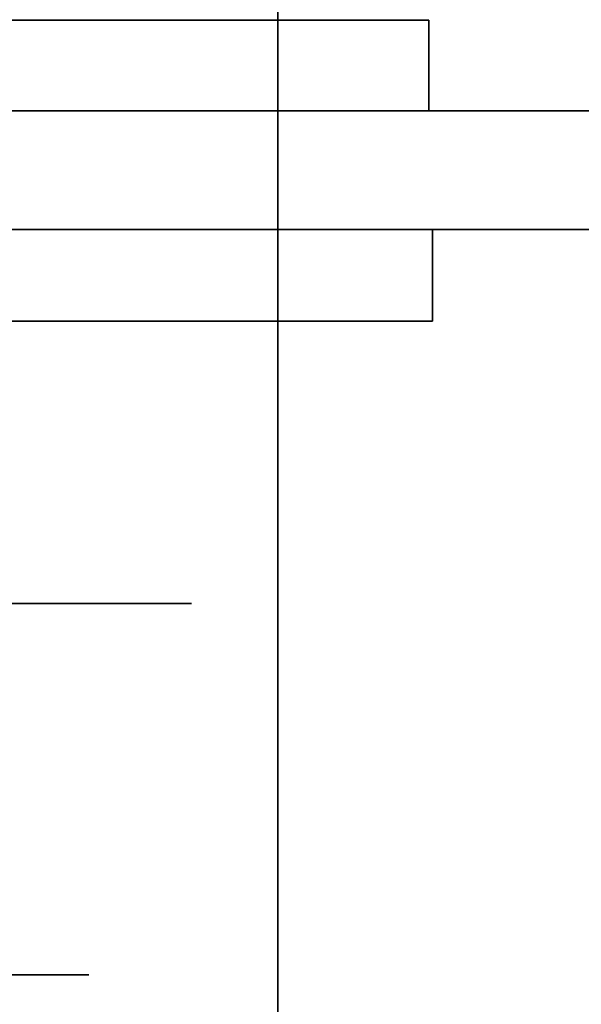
# Model space of a CAD drawing. Extents: x -1299 to -1246.9, y 2743.7 to 2747.9.
# Tile 361 of 1056: x -1288.9577 to -1288.9283, y 2747.7898 to 2747.8413. Entities that reach past the tile are written whole.
import ezdxf

# ---------------------------------------------------------------- set-up
doc = ezdxf.new("R2010")
doc.units = 0
doc.header["$LTSCALE"] = 150
doc.header["$MEASUREMENT"] = 0
doc.layers.add('3DFACE_BOLT', color=7, linetype='CONTINUOUS')
doc.layers.add('3DFACE_SHAPE', color=7, linetype='CONTINUOUS')

msp = doc.modelspace()

# ---------------------------------------------------------------- linework, layer by layer
at = {"layer": '3DFACE_BOLT', "color": 1}
for points, invisible_edges in [([(-1288.968806, 2747.851309, 0.056417), (-1288.955431, 2747.851309, 0.056417), (-1288.968806, 2747.841309, 0.056417)], 14), ([(-1288.968806, 2747.841309, 0.056417), (-1288.955431, 2747.851309, 0.056417), (-1288.955431, 2747.841309, 0.056417)], 3), ([(-1288.955431, 2747.851309, 0.079583), (-1288.968806, 2747.851309, 0.079583), (-1288.955431, 2747.841309, 0.079583)], 14), ([(-1288.955431, 2747.841309, 0.079583), (-1288.968806, 2747.851309, 0.079583), (-1288.968806, 2747.841309, 0.079583)], 3), ([(-1288.968806, 2747.851309, 0.126417), (-1288.955431, 2747.851309, 0.126417), (-1288.968806, 2747.841309, 0.126417)], 14), ([(-1288.968806, 2747.841309, 0.126417), (-1288.955431, 2747.851309, 0.126417), (-1288.955431, 2747.841309, 0.126417)], 3), ([(-1288.955431, 2747.851309, 0.149583), (-1288.968806, 2747.851309, 0.149583), (-1288.955431, 2747.841309, 0.149583)], 14), ([(-1288.955431, 2747.841309, 0.149583), (-1288.968806, 2747.851309, 0.149583), (-1288.968806, 2747.841309, 0.149583)], 3), ([(-1288.955431, 2747.851309, 0.056417), (-1288.948744, 2747.851309, 0.068), (-1288.955431, 2747.841309, 0.056417)], 14), ([(-1288.955431, 2747.841309, 0.056417), (-1288.948744, 2747.851309, 0.068), (-1288.948744, 2747.841309, 0.068)], 3), ([(-1288.948744, 2747.851309, 0.068), (-1288.955431, 2747.851309, 0.079583), (-1288.948744, 2747.841309, 0.068)], 14), ([(-1288.948744, 2747.841309, 0.068), (-1288.955431, 2747.851309, 0.079583), (-1288.955431, 2747.841309, 0.079583)], 3), ([(-1288.955431, 2747.851309, 0.126417), (-1288.948744, 2747.851309, 0.138), (-1288.955431, 2747.841309, 0.126417)], 14), ([(-1288.955431, 2747.841309, 0.126417), (-1288.948744, 2747.851309, 0.138), (-1288.948744, 2747.841309, 0.138)], 3), ([(-1288.948744, 2747.851309, 0.138), (-1288.955431, 2747.851309, 0.149583), (-1288.948744, 2747.841309, 0.138)], 14), ([(-1288.948744, 2747.841309, 0.138), (-1288.955431, 2747.851309, 0.149583), (-1288.955431, 2747.841309, 0.149583)], 3), ([(-1288.968806, 2747.841309, 0.056417), (-1288.955431, 2747.841309, 0.056417), (-1288.968806, 2747.841309, 0.079583)], 14), ([(-1288.968806, 2747.841309, 0.079583), (-1288.955431, 2747.841309, 0.056417), (-1288.955431, 2747.841309, 0.079583)], 3), ([(-1288.968806, 2747.841309, 0.126417), (-1288.955431, 2747.841309, 0.126417), (-1288.968806, 2747.841309, 0.149583)], 14), ([(-1288.968806, 2747.841309, 0.149583), (-1288.955431, 2747.841309, 0.126417), (-1288.955431, 2747.841309, 0.149583)], 3), ([(-1288.959647, 2747.841309, 0.060392), (-1288.957416, 2747.841309, 0.061528), (-1288.959647, 2747.791309, 0.060392)], 14), ([(-1288.959647, 2747.791309, 0.060392), (-1288.957416, 2747.841309, 0.061528), (-1288.957416, 2747.791309, 0.061528)], 3), ([(-1288.957416, 2747.841309, 0.074472), (-1288.959647, 2747.841309, 0.075608), (-1288.957416, 2747.791309, 0.074472)], 14), ([(-1288.957416, 2747.791309, 0.074472), (-1288.959647, 2747.841309, 0.075608), (-1288.959647, 2747.791309, 0.075608)], 3), ([(-1288.959647, 2747.841309, 0.075608), (-1288.957416, 2747.841309, 0.074472), (-1288.959647, 2747.841309, 0.060392)], 14), ([(-1288.959647, 2747.841309, 0.060392), (-1288.957416, 2747.841309, 0.074472), (-1288.957416, 2747.841309, 0.061528)], 3), ([(-1288.959647, 2747.841309, 0.130392), (-1288.957416, 2747.841309, 0.131528), (-1288.959647, 2747.791309, 0.130392)], 14), ([(-1288.959647, 2747.791309, 0.130392), (-1288.957416, 2747.841309, 0.131528), (-1288.957416, 2747.791309, 0.131528)], 3), ([(-1288.957416, 2747.841309, 0.144472), (-1288.959647, 2747.841309, 0.145608), (-1288.957416, 2747.791309, 0.144472)], 14), ([(-1288.957416, 2747.791309, 0.144472), (-1288.959647, 2747.841309, 0.145608), (-1288.959647, 2747.791309, 0.145608)], 3), ([(-1288.959647, 2747.841309, 0.145608), (-1288.957416, 2747.841309, 0.144472), (-1288.959647, 2747.841309, 0.130392)], 14), ([(-1288.959647, 2747.841309, 0.130392), (-1288.957416, 2747.841309, 0.144472), (-1288.957416, 2747.841309, 0.131528)], 3), ([(-1288.957416, 2747.841309, 0.061528), (-1288.955647, 2747.841309, 0.063298), (-1288.957416, 2747.791309, 0.061528)], 14), ([(-1288.957416, 2747.791309, 0.061528), (-1288.955647, 2747.841309, 0.063298), (-1288.955647, 2747.791309, 0.063298)], 3), ([(-1288.955647, 2747.841309, 0.072702), (-1288.957416, 2747.841309, 0.074472), (-1288.955647, 2747.791309, 0.072702)], 14), ([(-1288.955647, 2747.791309, 0.072702), (-1288.957416, 2747.841309, 0.074472), (-1288.957416, 2747.791309, 0.074472)], 3), ([(-1288.957416, 2747.841309, 0.074472), (-1288.955647, 2747.841309, 0.072702), (-1288.957416, 2747.841309, 0.061528)], 14), ([(-1288.957416, 2747.841309, 0.061528), (-1288.955647, 2747.841309, 0.072702), (-1288.955647, 2747.841309, 0.063298)], 3), ([(-1288.957416, 2747.841309, 0.131528), (-1288.955647, 2747.841309, 0.133298), (-1288.957416, 2747.791309, 0.131528)], 14), ([(-1288.957416, 2747.791309, 0.131528), (-1288.955647, 2747.841309, 0.133298), (-1288.955647, 2747.791309, 0.133298)], 3), ([(-1288.955647, 2747.841309, 0.142702), (-1288.957416, 2747.841309, 0.144472), (-1288.955647, 2747.791309, 0.142702)], 14), ([(-1288.955647, 2747.791309, 0.142702), (-1288.957416, 2747.841309, 0.144472), (-1288.957416, 2747.791309, 0.144472)], 3), ([(-1288.957416, 2747.841309, 0.144472), (-1288.955647, 2747.841309, 0.142702), (-1288.957416, 2747.841309, 0.131528)], 14), ([(-1288.957416, 2747.841309, 0.131528), (-1288.955647, 2747.841309, 0.142702), (-1288.955647, 2747.841309, 0.133298)], 3), ([(-1288.955647, 2747.841309, 0.063298), (-1288.95451, 2747.841309, 0.065528), (-1288.955647, 2747.791309, 0.063298)], 14), ([(-1288.955647, 2747.791309, 0.063298), (-1288.95451, 2747.841309, 0.065528), (-1288.95451, 2747.791309, 0.065528)], 3), ([(-1288.95451, 2747.841309, 0.070472), (-1288.955647, 2747.841309, 0.072702), (-1288.95451, 2747.791309, 0.070472)], 14), ([(-1288.95451, 2747.791309, 0.070472), (-1288.955647, 2747.841309, 0.072702), (-1288.955647, 2747.791309, 0.072702)], 3), ([(-1288.955647, 2747.841309, 0.072702), (-1288.95451, 2747.841309, 0.070472), (-1288.955647, 2747.841309, 0.063298)], 14), ([(-1288.955647, 2747.841309, 0.063298), (-1288.95451, 2747.841309, 0.070472), (-1288.95451, 2747.841309, 0.065528)], 3), ([(-1288.955647, 2747.841309, 0.133298), (-1288.95451, 2747.841309, 0.135528), (-1288.955647, 2747.791309, 0.133298)], 14), ([(-1288.955647, 2747.791309, 0.133298), (-1288.95451, 2747.841309, 0.135528), (-1288.95451, 2747.791309, 0.135528)], 3), ([(-1288.95451, 2747.841309, 0.140472), (-1288.955647, 2747.841309, 0.142702), (-1288.95451, 2747.791309, 0.140472)], 14), ([(-1288.95451, 2747.791309, 0.140472), (-1288.955647, 2747.841309, 0.142702), (-1288.955647, 2747.791309, 0.142702)], 3), ([(-1288.955647, 2747.841309, 0.142702), (-1288.95451, 2747.841309, 0.140472), (-1288.955647, 2747.841309, 0.133298)], 14), ([(-1288.955647, 2747.841309, 0.133298), (-1288.95451, 2747.841309, 0.140472), (-1288.95451, 2747.841309, 0.135528)], 3), ([(-1288.955431, 2747.841309, 0.056417), (-1288.948744, 2747.841309, 0.068), (-1288.955431, 2747.841309, 0.079583)], 12), ([(-1288.955431, 2747.841309, 0.126417), (-1288.948744, 2747.841309, 0.138), (-1288.955431, 2747.841309, 0.149583)], 12), ([(-1288.95451, 2747.841309, 0.065528), (-1288.954119, 2747.841309, 0.068), (-1288.95451, 2747.791309, 0.065528)], 14), ([(-1288.95451, 2747.791309, 0.065528), (-1288.954119, 2747.841309, 0.068), (-1288.954119, 2747.791309, 0.068)], 3), ([(-1288.954119, 2747.841309, 0.068), (-1288.95451, 2747.841309, 0.070472), (-1288.954119, 2747.791309, 0.068)], 14), ([(-1288.954119, 2747.791309, 0.068), (-1288.95451, 2747.841309, 0.070472), (-1288.95451, 2747.791309, 0.070472)], 3), ([(-1288.95451, 2747.841309, 0.070472), (-1288.954119, 2747.841309, 0.068), (-1288.95451, 2747.841309, 0.065528)], 12), ([(-1288.95451, 2747.841309, 0.135528), (-1288.954119, 2747.841309, 0.138), (-1288.95451, 2747.791309, 0.135528)], 14), ([(-1288.95451, 2747.791309, 0.135528), (-1288.954119, 2747.841309, 0.138), (-1288.954119, 2747.791309, 0.138)], 3), ([(-1288.954119, 2747.841309, 0.138), (-1288.95451, 2747.841309, 0.140472), (-1288.954119, 2747.791309, 0.138)], 14), ([(-1288.954119, 2747.791309, 0.138), (-1288.95451, 2747.841309, 0.140472), (-1288.95451, 2747.791309, 0.140472)], 3), ([(-1288.95451, 2747.841309, 0.140472), (-1288.954119, 2747.841309, 0.138), (-1288.95451, 2747.841309, 0.135528)], 12), ([(-1288.968806, 2747.825549, 0.056417), (-1288.955431, 2747.825549, 0.056417), (-1288.968806, 2747.810749, 0.056417)], 14), ([(-1288.968806, 2747.810749, 0.056417), (-1288.955431, 2747.825549, 0.056417), (-1288.955431, 2747.810749, 0.056417)], 3), ([(-1288.955431, 2747.825549, 0.079583), (-1288.968806, 2747.825549, 0.079583), (-1288.955431, 2747.810749, 0.079583)], 14), ([(-1288.955431, 2747.810749, 0.079583), (-1288.968806, 2747.825549, 0.079583), (-1288.968806, 2747.810749, 0.079583)], 3), ([(-1288.968806, 2747.825549, 0.079583), (-1288.955431, 2747.825549, 0.079583), (-1288.968806, 2747.825549, 0.056417)], 14), ([(-1288.968806, 2747.825549, 0.056417), (-1288.955431, 2747.825549, 0.079583), (-1288.955431, 2747.825549, 0.056417)], 3), ([(-1288.968806, 2747.825549, 0.126417), (-1288.955431, 2747.825549, 0.126417), (-1288.968806, 2747.810749, 0.126417)], 14), ([(-1288.968806, 2747.810749, 0.126417), (-1288.955431, 2747.825549, 0.126417), (-1288.955431, 2747.810749, 0.126417)], 3), ([(-1288.955431, 2747.825549, 0.149583), (-1288.968806, 2747.825549, 0.149583), (-1288.955431, 2747.810749, 0.149583)], 14), ([(-1288.955431, 2747.810749, 0.149583), (-1288.968806, 2747.825549, 0.149583), (-1288.968806, 2747.810749, 0.149583)], 3), ([(-1288.968806, 2747.825549, 0.149583), (-1288.955431, 2747.825549, 0.149583), (-1288.968806, 2747.825549, 0.126417)], 14), ([(-1288.968806, 2747.825549, 0.126417), (-1288.955431, 2747.825549, 0.149583), (-1288.955431, 2747.825549, 0.126417)], 3), ([(-1288.955431, 2747.825549, 0.056417), (-1288.948744, 2747.825549, 0.068), (-1288.955431, 2747.810749, 0.056417)], 14), ([(-1288.955431, 2747.810749, 0.056417), (-1288.948744, 2747.825549, 0.068), (-1288.948744, 2747.810749, 0.068)], 3), ([(-1288.948744, 2747.825549, 0.068), (-1288.955431, 2747.825549, 0.079583), (-1288.948744, 2747.810749, 0.068)], 14), ([(-1288.948744, 2747.810749, 0.068), (-1288.955431, 2747.825549, 0.079583), (-1288.955431, 2747.810749, 0.079583)], 3), ([(-1288.955431, 2747.825549, 0.079583), (-1288.948744, 2747.825549, 0.068), (-1288.955431, 2747.825549, 0.056417)], 12), ([(-1288.955431, 2747.825549, 0.126417), (-1288.948744, 2747.825549, 0.138), (-1288.955431, 2747.810749, 0.126417)], 14), ([(-1288.955431, 2747.810749, 0.126417), (-1288.948744, 2747.825549, 0.138), (-1288.948744, 2747.810749, 0.138)], 3), ([(-1288.948744, 2747.825549, 0.138), (-1288.955431, 2747.825549, 0.149583), (-1288.948744, 2747.810749, 0.138)], 14), ([(-1288.948744, 2747.810749, 0.138), (-1288.955431, 2747.825549, 0.149583), (-1288.955431, 2747.810749, 0.149583)], 3), ([(-1288.955431, 2747.825549, 0.149583), (-1288.948744, 2747.825549, 0.138), (-1288.955431, 2747.825549, 0.126417)], 12), ([(-1288.968806, 2747.810749, 0.056417), (-1288.955431, 2747.810749, 0.056417), (-1288.968806, 2747.810749, 0.079583)], 14), ([(-1288.968806, 2747.810749, 0.079583), (-1288.955431, 2747.810749, 0.056417), (-1288.955431, 2747.810749, 0.079583)], 3), ([(-1288.968806, 2747.810749, 0.126417), (-1288.955431, 2747.810749, 0.126417), (-1288.968806, 2747.810749, 0.149583)], 14), ([(-1288.968806, 2747.810749, 0.149583), (-1288.955431, 2747.810749, 0.126417), (-1288.955431, 2747.810749, 0.149583)], 3), ([(-1288.955431, 2747.810749, 0.056417), (-1288.948744, 2747.810749, 0.068), (-1288.955431, 2747.810749, 0.079583)], 12), ([(-1288.955431, 2747.810749, 0.126417), (-1288.948744, 2747.810749, 0.138), (-1288.955431, 2747.810749, 0.149583)], 12), ([(-1288.959647, 2747.791309, 0.060392), (-1288.957416, 2747.791309, 0.061528), (-1288.959647, 2747.791309, 0.075608)], 14), ([(-1288.959647, 2747.791309, 0.075608), (-1288.957416, 2747.791309, 0.061528), (-1288.957416, 2747.791309, 0.074472)], 3), ([(-1288.959647, 2747.791309, 0.130392), (-1288.957416, 2747.791309, 0.131528), (-1288.959647, 2747.791309, 0.145608)], 14), ([(-1288.959647, 2747.791309, 0.145608), (-1288.957416, 2747.791309, 0.131528), (-1288.957416, 2747.791309, 0.144472)], 3), ([(-1288.957416, 2747.791309, 0.061528), (-1288.955647, 2747.791309, 0.063298), (-1288.957416, 2747.791309, 0.074472)], 14), ([(-1288.957416, 2747.791309, 0.074472), (-1288.955647, 2747.791309, 0.063298), (-1288.955647, 2747.791309, 0.072702)], 3), ([(-1288.957416, 2747.791309, 0.131528), (-1288.955647, 2747.791309, 0.133298), (-1288.957416, 2747.791309, 0.144472)], 14), ([(-1288.957416, 2747.791309, 0.144472), (-1288.955647, 2747.791309, 0.133298), (-1288.955647, 2747.791309, 0.142702)], 3), ([(-1288.955647, 2747.791309, 0.063298), (-1288.95451, 2747.791309, 0.065528), (-1288.955647, 2747.791309, 0.072702)], 14), ([(-1288.955647, 2747.791309, 0.072702), (-1288.95451, 2747.791309, 0.065528), (-1288.95451, 2747.791309, 0.070472)], 3), ([(-1288.955647, 2747.791309, 0.133298), (-1288.95451, 2747.791309, 0.135528), (-1288.955647, 2747.791309, 0.142702)], 14), ([(-1288.955647, 2747.791309, 0.142702), (-1288.95451, 2747.791309, 0.135528), (-1288.95451, 2747.791309, 0.140472)], 3), ([(-1288.95451, 2747.791309, 0.065528), (-1288.954119, 2747.791309, 0.068), (-1288.95451, 2747.791309, 0.070472)], 12), ([(-1288.95451, 2747.791309, 0.135528), (-1288.954119, 2747.791309, 0.138), (-1288.95451, 2747.791309, 0.140472)], 12)]:
    msp.add_3dface(points, dxfattribs=dict(at, invisible_edges=invisible_edges))
at = {"layer": '3DFACE_SHAPE', "color": 13}
for points, invisible_edges in [([(-1289.046219, 2747.884449, 0.206), (-1289.046219, 2746.946449, 0.206), (-1288.944219, 2747.884449, 0.206)], 2), ([(-1289.046219, 2746.946449, 0.206), (-1288.944219, 2746.946449, 0.206), (-1288.944219, 2747.884449, 0.206)], 12), ([(-1288.944219, 2747.884449), (-1288.944219, 2746.946449), (-1289.046219, 2747.884449)], 2), ([(-1288.944219, 2746.946449), (-1289.046219, 2746.946449), (-1289.046219, 2747.884449)], 12), ([(-1288.992119, 2747.884449, 0.008), (-1288.992119, 2746.946449, 0.008), (-1288.944219, 2747.884449, 0.008)], 2), ([(-1288.992119, 2746.946449, 0.008), (-1288.944219, 2746.946449, 0.008), (-1288.944219, 2747.884449, 0.008)], 12), ([(-1288.944219, 2747.884449, 0.198), (-1288.944219, 2746.946449, 0.198), (-1288.992119, 2747.858449, 0.198)], 14), ([(-1288.944219, 2747.884449, 0.198), (-1288.944219, 2747.836549, 0.198), (-1288.944219, 2747.884449, 0.206)], 2), ([(-1288.944219, 2747.836549, 0.198), (-1288.944219, 2747.830349, 0.198), (-1288.944219, 2747.884449, 0.206)], 14), ([(-1288.944219, 2747.884449, 0.206), (-1288.944219, 2747.830349, 0.198), (-1288.944219, 2747.782449, 0.206)], 3), ([(-1288.944219, 2747.884449, 0.198), (-1285.046219, 2747.884449, 0.198), (-1288.944219, 2747.836549, 0.198)], 2), ([(-1285.046219, 2747.884449, 0.198), (-1285.046219, 2747.836549, 0.198), (-1288.944219, 2747.836549, 0.198)], 12), ([(-1288.944219, 2747.782449, 0.206), (-1285.046219, 2747.782449, 0.206), (-1288.944219, 2747.884449, 0.206)], 2), ([(-1285.046219, 2747.782449, 0.206), (-1285.046219, 2747.884449, 0.206), (-1288.944219, 2747.884449, 0.206)], 12), ([(-1288.944219, 2747.782449), (-1288.944219, 2747.836549, 0.008), (-1288.944219, 2747.884449)], 3), ([(-1288.944219, 2747.836549, 0.008), (-1288.944219, 2747.884449, 0.008), (-1288.944219, 2747.884449)], 12), ([(-1288.944219, 2747.884449), (-1285.046219, 2747.884449), (-1288.944219, 2747.782449)], 2), ([(-1285.046219, 2747.884449), (-1285.046219, 2747.782449), (-1288.944219, 2747.782449)], 12), ([(-1288.944219, 2747.836549, 0.008), (-1285.046219, 2747.836549, 0.008), (-1288.944219, 2747.884449, 0.008)], 2), ([(-1285.046219, 2747.836549, 0.008), (-1285.046219, 2747.884449, 0.008), (-1288.944219, 2747.884449, 0.008)], 12), ([(-1288.944219, 2747.884449, 0.206), (-1288.944219, 2746.946449, 0.206), (-1288.944219, 2747.884449, 0.198)], 2), ([(-1288.944219, 2746.946449, 0.206), (-1288.944219, 2746.946449, 0.198), (-1288.944219, 2747.884449, 0.198)], 12), ([(-1288.944219, 2747.884449, 0.008), (-1288.944219, 2746.946449, 0.008), (-1288.944219, 2747.884449)], 2), ([(-1288.944219, 2746.946449, 0.008), (-1288.944219, 2746.946449), (-1288.944219, 2747.884449)], 12), ([(-1288.944219, 2746.946449, 0.198), (-1288.992119, 2747.808449, 0.198), (-1288.992119, 2747.858449, 0.198)], 13), ([(-1288.936319, 2747.836549, 0.173), (-1288.982359, 2747.841309, 0.173), (-1288.987119, 2747.836549, 0.173)], 3), ([(-1288.982359, 2747.841309, 0.033), (-1288.936319, 2747.836549, 0.033), (-1288.987119, 2747.836549, 0.033)], 13), ([(-1288.982359, 2747.841309, 0.033), (-1288.962119, 2747.841309, 0.0595), (-1288.956108, 2747.841309, 0.06199)], 13), ([(-1288.982359, 2747.841309, 0.033), (-1288.956108, 2747.841309, 0.06199), (-1288.936319, 2747.841309, 0.033)], 3), ([(-1288.962119, 2747.841309, 0.173), (-1288.982359, 2747.841309, 0.173), (-1288.936319, 2747.836549, 0.173)], 14), ([(-1288.982359, 2747.841309, 0.033), (-1288.936319, 2747.841309, 0.033), (-1288.936319, 2747.836549, 0.033)], 12), ([(-1288.936319, 2747.841309, 0.173), (-1288.956108, 2747.841309, 0.14401), (-1288.962119, 2747.841309, 0.173)], 3), ([(-1288.956108, 2747.841309, 0.14401), (-1288.962119, 2747.841309, 0.1465), (-1288.962119, 2747.841309, 0.173)], 14), ([(-1288.956108, 2747.841309, 0.07401), (-1288.962119, 2747.841309, 0.0765), (-1288.956108, 2747.841309, 0.13199)], 14), ([(-1288.962119, 2747.841309, 0.0765), (-1288.962119, 2747.841309, 0.1295), (-1288.956108, 2747.841309, 0.13199)], 13), ([(-1288.962119, 2747.841309, 0.1295), (-1288.962119, 2747.836549, 0.1295), (-1288.956108, 2747.841309, 0.13199)], 3), ([(-1288.962119, 2747.836549, 0.1295), (-1288.956108, 2747.836549, 0.13199), (-1288.956108, 2747.841309, 0.13199)], 14), ([(-1288.956108, 2747.841309, 0.14401), (-1288.956108, 2747.836549, 0.14401), (-1288.962119, 2747.841309, 0.1465)], 3), ([(-1288.956108, 2747.836549, 0.14401), (-1288.962119, 2747.836549, 0.1465), (-1288.962119, 2747.841309, 0.1465)], 14), ([(-1288.962119, 2747.841309, 0.0595), (-1288.962119, 2747.836549, 0.0595), (-1288.956108, 2747.841309, 0.06199)], 3), ([(-1288.962119, 2747.836549, 0.0595), (-1288.956108, 2747.836549, 0.06199), (-1288.956108, 2747.841309, 0.06199)], 14), ([(-1288.956108, 2747.841309, 0.07401), (-1288.956108, 2747.836549, 0.07401), (-1288.962119, 2747.841309, 0.0765)], 3), ([(-1288.956108, 2747.836549, 0.07401), (-1288.962119, 2747.836549, 0.0765), (-1288.962119, 2747.841309, 0.0765)], 14), ([(-1288.936319, 2747.841309, 0.173), (-1288.962119, 2747.841309, 0.173), (-1288.936319, 2747.836549, 0.173)], 2), ([(-1288.956108, 2747.841309, 0.06199), (-1288.953619, 2747.841309, 0.068), (-1288.936319, 2747.841309, 0.033)], 14), ([(-1288.936319, 2747.841309, 0.033), (-1288.953619, 2747.841309, 0.068), (-1288.956108, 2747.841309, 0.07401)], 13), ([(-1288.956108, 2747.841309, 0.13199), (-1288.953619, 2747.841309, 0.138), (-1288.956108, 2747.841309, 0.07401)], 14), ([(-1288.956108, 2747.841309, 0.07401), (-1288.953619, 2747.841309, 0.138), (-1288.936319, 2747.841309, 0.033)], 15), ([(-1288.953619, 2747.841309, 0.138), (-1288.956108, 2747.841309, 0.14401), (-1288.936319, 2747.841309, 0.173)], 14), ([(-1288.956108, 2747.841309, 0.13199), (-1288.956108, 2747.836549, 0.13199), (-1288.953619, 2747.841309, 0.138)], 3), ([(-1288.956108, 2747.836549, 0.13199), (-1288.953619, 2747.836549, 0.138), (-1288.953619, 2747.841309, 0.138)], 14), ([(-1288.953619, 2747.841309, 0.138), (-1288.953619, 2747.836549, 0.138), (-1288.956108, 2747.841309, 0.14401)], 3), ([(-1288.953619, 2747.836549, 0.138), (-1288.956108, 2747.836549, 0.14401), (-1288.956108, 2747.841309, 0.14401)], 14), ([(-1288.956108, 2747.841309, 0.06199), (-1288.956108, 2747.836549, 0.06199), (-1288.953619, 2747.841309, 0.068)], 3), ([(-1288.956108, 2747.836549, 0.06199), (-1288.953619, 2747.836549, 0.068), (-1288.953619, 2747.841309, 0.068)], 14), ([(-1288.953619, 2747.841309, 0.068), (-1288.953619, 2747.836549, 0.068), (-1288.956108, 2747.841309, 0.07401)], 3), ([(-1288.953619, 2747.836549, 0.068), (-1288.956108, 2747.836549, 0.07401), (-1288.956108, 2747.841309, 0.07401)], 14), ([(-1288.953619, 2747.841309, 0.138), (-1288.936319, 2747.841309, 0.173), (-1288.936319, 2747.841309, 0.033)], 13), ([(-1288.936319, 2747.836549, 0.173), (-1288.936319, 2747.836549, 0.033), (-1288.936319, 2747.841309, 0.173)], 2), ([(-1288.936319, 2747.836549, 0.033), (-1288.936319, 2747.841309, 0.033), (-1288.936319, 2747.841309, 0.173)], 12), ([(-1288.992119, 2747.836549, 0.008), (-1288.968129, 2747.836549, 0.06199), (-1288.944219, 2747.836549, 0.008)], 3), ([(-1288.962119, 2747.836549, 0.198), (-1288.992119, 2747.836549, 0.198), (-1288.944219, 2747.830349, 0.198)], 14), ([(-1288.944219, 2747.830349, 0.198), (-1288.992119, 2747.836549, 0.198), (-1288.992119, 2747.830349, 0.198)], 1), ([(-1288.992119, 2747.830349, 0.008), (-1288.992119, 2747.836549, 0.008), (-1288.944219, 2747.830349, 0.008)], 2), ([(-1288.992119, 2747.836549, 0.008), (-1288.944219, 2747.836549, 0.008), (-1288.944219, 2747.830349, 0.008)], 12), ([(-1288.962119, 2747.836549, 0.1465), (-1288.956108, 2747.836549, 0.14401), (-1288.987119, 2747.836549, 0.173)], 14), ([(-1288.987119, 2747.836549, 0.173), (-1288.956108, 2747.836549, 0.14401), (-1288.936319, 2747.836549, 0.173)], 3), ([(-1288.936319, 2747.836549, 0.033), (-1288.968129, 2747.836549, 0.06199), (-1288.987119, 2747.836549, 0.033)], 3), ([(-1288.936319, 2747.836549, 0.033), (-1288.962119, 2747.836549, 0.0595), (-1288.968129, 2747.836549, 0.06199)], 13), ([(-1288.968129, 2747.836549, 0.06199), (-1288.962119, 2747.836549, 0.0595), (-1288.944219, 2747.836549, 0.008)], 14), ([(-1288.956108, 2747.836549, 0.13199), (-1288.962119, 2747.836549, 0.1295), (-1288.956108, 2747.836549, 0.07401)], 14), ([(-1288.962119, 2747.836549, 0.1295), (-1288.962119, 2747.836549, 0.0765), (-1288.956108, 2747.836549, 0.07401)], 13), ([(-1288.956108, 2747.836549, 0.06199), (-1288.962119, 2747.836549, 0.0595), (-1288.936319, 2747.836549, 0.033)], 14), ([(-1288.962119, 2747.830349, 0.1465), (-1288.962119, 2747.836549, 0.1465), (-1288.956108, 2747.830349, 0.14401)], 3), ([(-1288.962119, 2747.836549, 0.1465), (-1288.956108, 2747.836549, 0.14401), (-1288.956108, 2747.830349, 0.14401)], 14), ([(-1288.956108, 2747.830349, 0.13199), (-1288.956108, 2747.836549, 0.13199), (-1288.962119, 2747.830349, 0.1295)], 3), ([(-1288.956108, 2747.836549, 0.13199), (-1288.962119, 2747.836549, 0.1295), (-1288.962119, 2747.830349, 0.1295)], 14), ([(-1288.962119, 2747.830349, 0.0765), (-1288.962119, 2747.836549, 0.0765), (-1288.956108, 2747.830349, 0.07401)], 3), ([(-1288.962119, 2747.836549, 0.0765), (-1288.956108, 2747.836549, 0.07401), (-1288.956108, 2747.830349, 0.07401)], 14), ([(-1288.956108, 2747.830349, 0.06199), (-1288.956108, 2747.836549, 0.06199), (-1288.962119, 2747.830349, 0.0595)], 3), ([(-1288.956108, 2747.836549, 0.06199), (-1288.962119, 2747.836549, 0.0595), (-1288.962119, 2747.830349, 0.0595)], 14), ([(-1288.956108, 2747.836549, 0.06199), (-1285.046219, 2747.836549, 0.008), (-1288.962119, 2747.836549, 0.0595)], 3), ([(-1285.046219, 2747.836549, 0.008), (-1288.944219, 2747.836549, 0.008), (-1288.962119, 2747.836549, 0.0595)], 14), ([(-1288.956108, 2747.836549, 0.13199), (-1285.028319, 2747.836549, 0.0765), (-1288.962119, 2747.836549, 0.1295)], 3), ([(-1285.028319, 2747.836549, 0.0765), (-1285.034329, 2747.836549, 0.07401), (-1288.962119, 2747.836549, 0.1295)], 14), ([(-1288.962119, 2747.836549, 0.1295), (-1285.034329, 2747.836549, 0.07401), (-1288.962119, 2747.836549, 0.0765)], 15), ([(-1285.034329, 2747.836549, 0.07401), (-1288.956108, 2747.836549, 0.07401), (-1288.962119, 2747.836549, 0.0765)], 15), ([(-1288.962119, 2747.836549, 0.198), (-1288.944219, 2747.836549, 0.198), (-1288.962119, 2747.836549, 0.1465)], 14), ([(-1288.944219, 2747.836549, 0.198), (-1285.046219, 2747.836549, 0.198), (-1288.962119, 2747.836549, 0.1465)], 14), ([(-1288.962119, 2747.836549, 0.1465), (-1285.046219, 2747.836549, 0.198), (-1285.034329, 2747.836549, 0.14401)], 15), ([(-1288.956108, 2747.836549, 0.14401), (-1288.962119, 2747.836549, 0.1465), (-1285.034329, 2747.836549, 0.14401)], 14), ([(-1288.944219, 2747.836549, 0.198), (-1288.962119, 2747.836549, 0.198), (-1288.944219, 2747.830349, 0.198)], 2), ([(-1288.956108, 2747.836549, 0.14401), (-1288.953619, 2747.836549, 0.138), (-1288.936319, 2747.836549, 0.173)], 14), ([(-1288.956108, 2747.836549, 0.07401), (-1288.953619, 2747.836549, 0.068), (-1288.956108, 2747.836549, 0.13199)], 14), ([(-1288.953619, 2747.836549, 0.068), (-1288.936319, 2747.836549, 0.033), (-1288.956108, 2747.836549, 0.13199)], 15), ([(-1288.956108, 2747.836549, 0.13199), (-1288.936319, 2747.836549, 0.033), (-1288.953619, 2747.836549, 0.138)], 3), ([(-1288.953619, 2747.836549, 0.068), (-1288.956108, 2747.836549, 0.06199), (-1288.936319, 2747.836549, 0.033)], 14), ([(-1288.956108, 2747.830349, 0.14401), (-1288.956108, 2747.836549, 0.14401), (-1288.953619, 2747.830349, 0.138)], 3), ([(-1288.956108, 2747.836549, 0.14401), (-1288.953619, 2747.836549, 0.138), (-1288.953619, 2747.830349, 0.138)], 14), ([(-1288.953619, 2747.830349, 0.138), (-1288.953619, 2747.836549, 0.138), (-1288.956108, 2747.830349, 0.13199)], 3), ([(-1288.953619, 2747.836549, 0.138), (-1288.956108, 2747.836549, 0.13199), (-1288.956108, 2747.830349, 0.13199)], 14), ([(-1288.956108, 2747.830349, 0.07401), (-1288.956108, 2747.836549, 0.07401), (-1288.953619, 2747.830349, 0.068)], 3), ([(-1288.956108, 2747.836549, 0.07401), (-1288.953619, 2747.836549, 0.068), (-1288.953619, 2747.830349, 0.068)], 14), ([(-1288.953619, 2747.830349, 0.068), (-1288.953619, 2747.836549, 0.068), (-1288.956108, 2747.830349, 0.06199)], 3), ([(-1288.953619, 2747.836549, 0.068), (-1288.956108, 2747.836549, 0.06199), (-1288.956108, 2747.830349, 0.06199)], 14), ([(-1285.034329, 2747.836549, 0.06199), (-1285.028319, 2747.836549, 0.0595), (-1288.956108, 2747.836549, 0.06199)], 14), ([(-1285.028319, 2747.836549, 0.0595), (-1285.046219, 2747.836549, 0.008), (-1288.956108, 2747.836549, 0.06199)], 15), ([(-1288.956108, 2747.836549, 0.06199), (-1288.953619, 2747.836549, 0.068), (-1285.034329, 2747.836549, 0.06199)], 14), ([(-1288.953619, 2747.836549, 0.068), (-1288.956108, 2747.836549, 0.07401), (-1285.036819, 2747.836549, 0.068)], 14), ([(-1285.036819, 2747.836549, 0.068), (-1288.956108, 2747.836549, 0.07401), (-1285.034329, 2747.836549, 0.07401)], 3), ([(-1285.034329, 2747.836549, 0.13199), (-1285.028319, 2747.836549, 0.1295), (-1288.956108, 2747.836549, 0.13199)], 14), ([(-1285.028319, 2747.836549, 0.1295), (-1285.028319, 2747.836549, 0.0765), (-1288.956108, 2747.836549, 0.13199)], 15), ([(-1288.956108, 2747.836549, 0.13199), (-1288.953619, 2747.836549, 0.138), (-1285.034329, 2747.836549, 0.13199)], 14), ([(-1288.953619, 2747.836549, 0.138), (-1288.956108, 2747.836549, 0.14401), (-1285.036819, 2747.836549, 0.138)], 14), ([(-1285.036819, 2747.836549, 0.138), (-1288.956108, 2747.836549, 0.14401), (-1285.034329, 2747.836549, 0.14401)], 3), ([(-1288.936319, 2747.836549, 0.033), (-1288.936319, 2747.836549, 0.173), (-1288.953619, 2747.836549, 0.138)], 14), ([(-1285.034329, 2747.836549, 0.06199), (-1288.953619, 2747.836549, 0.068), (-1285.036819, 2747.836549, 0.068)], 3), ([(-1288.953619, 2747.836549, 0.138), (-1285.036819, 2747.836549, 0.138), (-1285.034329, 2747.836549, 0.13199)], 13), ([(-1288.944219, 2747.830349, 0.008), (-1288.944219, 2747.836549, 0.008), (-1288.944219, 2747.782449)], 14), ([(-1288.944219, 2747.830349, 0.198), (-1288.992119, 2747.830349, 0.198), (-1288.968129, 2747.830349, 0.14401)], 14), ([(-1288.944219, 2747.830349, 0.008), (-1288.968129, 2747.830349, 0.06199), (-1288.992119, 2747.830349, 0.008)], 3), ([(-1288.962119, 2747.830349, 0.0595), (-1288.956108, 2747.830349, 0.06199), (-1288.987119, 2747.830349, 0.033)], 14), ([(-1288.987119, 2747.830349, 0.033), (-1288.956108, 2747.830349, 0.06199), (-1288.936119, 2747.830349, 0.033)], 3), ([(-1288.936119, 2747.830349, 0.173), (-1288.968129, 2747.830349, 0.14401), (-1288.987119, 2747.830349, 0.173)], 3), ([(-1288.936119, 2747.830349, 0.033), (-1288.982319, 2747.825549, 0.033), (-1288.987119, 2747.830349, 0.033)], 3), ([(-1288.982319, 2747.825549, 0.173), (-1288.936119, 2747.830349, 0.173), (-1288.987119, 2747.830349, 0.173)], 13), ([(-1288.962119, 2747.825549, 0.033), (-1288.982319, 2747.825549, 0.033), (-1288.936119, 2747.830349, 0.033)], 14), ([(-1288.982319, 2747.825549, 0.173), (-1288.936119, 2747.825549, 0.173), (-1288.936119, 2747.830349, 0.173)], 12), ([(-1288.936119, 2747.830349, 0.173), (-1288.962119, 2747.830349, 0.1465), (-1288.968129, 2747.830349, 0.14401)], 13), ([(-1288.962119, 2747.830349, 0.1465), (-1288.944219, 2747.830349, 0.198), (-1288.968129, 2747.830349, 0.14401)], 3), ([(-1288.962119, 2747.830349, 0.0595), (-1288.968129, 2747.830349, 0.06199), (-1288.944219, 2747.830349, 0.008)], 14), ([(-1288.956108, 2747.830349, 0.07401), (-1288.962119, 2747.830349, 0.0765), (-1288.956108, 2747.830349, 0.13199)], 14), ([(-1288.962119, 2747.830349, 0.0765), (-1288.962119, 2747.830349, 0.1295), (-1288.956108, 2747.830349, 0.13199)], 13), ([(-1288.956108, 2747.830349, 0.14401), (-1288.962119, 2747.830349, 0.1465), (-1288.936119, 2747.830349, 0.173)], 14), ([(-1288.962119, 2747.825549, 0.0765), (-1288.962119, 2747.830349, 0.0765), (-1288.956108, 2747.825549, 0.07401)], 3), ([(-1288.962119, 2747.830349, 0.0765), (-1288.956108, 2747.830349, 0.07401), (-1288.956108, 2747.825549, 0.07401)], 14), ([(-1288.956108, 2747.825549, 0.06199), (-1288.956108, 2747.830349, 0.06199), (-1288.962119, 2747.825549, 0.0595)], 3), ([(-1288.956108, 2747.830349, 0.06199), (-1288.962119, 2747.830349, 0.0595), (-1288.962119, 2747.825549, 0.0595)], 14), ([(-1288.962119, 2747.825549, 0.1465), (-1288.962119, 2747.830349, 0.1465), (-1288.956108, 2747.825549, 0.14401)], 3), ([(-1288.962119, 2747.830349, 0.1465), (-1288.956108, 2747.830349, 0.14401), (-1288.956108, 2747.825549, 0.14401)], 14), ([(-1288.956108, 2747.825549, 0.13199), (-1288.956108, 2747.830349, 0.13199), (-1288.962119, 2747.825549, 0.1295)], 3), ([(-1288.956108, 2747.830349, 0.13199), (-1288.962119, 2747.830349, 0.1295), (-1288.962119, 2747.825549, 0.1295)], 14), ([(-1288.936119, 2747.825549, 0.033), (-1288.962119, 2747.825549, 0.033), (-1288.936119, 2747.830349, 0.033)], 2), ([(-1288.956108, 2747.830349, 0.14401), (-1285.028319, 2747.830349, 0.1465), (-1288.962119, 2747.830349, 0.1465)], 3), ([(-1285.028319, 2747.830349, 0.1465), (-1288.944219, 2747.830349, 0.198), (-1288.962119, 2747.830349, 0.1465)], 15), ([(-1288.956108, 2747.830349, 0.07401), (-1285.028319, 2747.830349, 0.1295), (-1288.962119, 2747.830349, 0.0765)], 3), ([(-1285.028319, 2747.830349, 0.1295), (-1285.034329, 2747.830349, 0.13199), (-1288.962119, 2747.830349, 0.0765)], 14), ([(-1288.962119, 2747.830349, 0.0765), (-1285.034329, 2747.830349, 0.13199), (-1288.962119, 2747.830349, 0.1295)], 15), ([(-1285.034329, 2747.830349, 0.13199), (-1288.956108, 2747.830349, 0.13199), (-1288.962119, 2747.830349, 0.1295)], 13), ([(-1288.956108, 2747.830349, 0.06199), (-1288.962119, 2747.830349, 0.0595), (-1285.034329, 2747.830349, 0.06199)], 14), ([(-1285.034329, 2747.830349, 0.06199), (-1288.962119, 2747.830349, 0.0595), (-1285.028319, 2747.830349, 0.0595)], 3), ([(-1288.962119, 2747.830349, 0.0595), (-1285.046219, 2747.830349, 0.008), (-1285.028319, 2747.830349, 0.0595)], 15), ([(-1285.046219, 2747.830349, 0.008), (-1288.962119, 2747.830349, 0.0595), (-1288.944219, 2747.830349, 0.008)], 3), ([(-1288.956108, 2747.830349, 0.06199), (-1288.953619, 2747.830349, 0.068), (-1288.936119, 2747.830349, 0.033)], 14), ([(-1288.956108, 2747.830349, 0.13199), (-1288.953619, 2747.830349, 0.138), (-1288.956108, 2747.830349, 0.07401)], 14), ([(-1288.953619, 2747.830349, 0.138), (-1288.936119, 2747.830349, 0.173), (-1288.956108, 2747.830349, 0.07401)], 15), ([(-1288.956108, 2747.830349, 0.07401), (-1288.936119, 2747.830349, 0.173), (-1288.953619, 2747.830349, 0.068)], 3), ([(-1288.953619, 2747.830349, 0.138), (-1288.956108, 2747.830349, 0.14401), (-1288.936119, 2747.830349, 0.173)], 14), ([(-1288.956108, 2747.825549, 0.07401), (-1288.956108, 2747.830349, 0.07401), (-1288.953619, 2747.825549, 0.068)], 3), ([(-1288.956108, 2747.830349, 0.07401), (-1288.953619, 2747.830349, 0.068), (-1288.953619, 2747.825549, 0.068)], 14), ([(-1288.953619, 2747.825549, 0.068), (-1288.953619, 2747.830349, 0.068), (-1288.956108, 2747.825549, 0.06199)], 3), ([(-1288.953619, 2747.830349, 0.068), (-1288.956108, 2747.830349, 0.06199), (-1288.956108, 2747.825549, 0.06199)], 14), ([(-1288.956108, 2747.825549, 0.14401), (-1288.956108, 2747.830349, 0.14401), (-1288.953619, 2747.825549, 0.138)], 3), ([(-1288.956108, 2747.830349, 0.14401), (-1288.953619, 2747.830349, 0.138), (-1288.953619, 2747.825549, 0.138)], 14), ([(-1288.953619, 2747.825549, 0.138), (-1288.953619, 2747.830349, 0.138), (-1288.956108, 2747.825549, 0.13199)], 3), ([(-1288.953619, 2747.830349, 0.138), (-1288.956108, 2747.830349, 0.13199), (-1288.956108, 2747.825549, 0.13199)], 14), ([(-1285.034329, 2747.830349, 0.14401), (-1285.028319, 2747.830349, 0.1465), (-1288.956108, 2747.830349, 0.14401)], 14), ([(-1285.028319, 2747.830349, 0.1295), (-1288.956108, 2747.830349, 0.07401), (-1285.028319, 2747.830349, 0.0765)], 15), ([(-1285.028319, 2747.830349, 0.0765), (-1288.956108, 2747.830349, 0.07401), (-1285.034329, 2747.830349, 0.07401)], 3), ([(-1288.956108, 2747.830349, 0.07401), (-1288.953619, 2747.830349, 0.068), (-1285.034329, 2747.830349, 0.07401)], 14), ([(-1285.034329, 2747.830349, 0.13199), (-1285.036819, 2747.830349, 0.138), (-1288.956108, 2747.830349, 0.13199)], 14), ([(-1288.956108, 2747.830349, 0.13199), (-1285.036819, 2747.830349, 0.138), (-1288.953619, 2747.830349, 0.138)], 3), ([(-1288.953619, 2747.830349, 0.138), (-1285.034329, 2747.830349, 0.14401), (-1288.956108, 2747.830349, 0.14401)], 3), ([(-1285.034329, 2747.830349, 0.06199), (-1285.036819, 2747.830349, 0.068), (-1288.956108, 2747.830349, 0.06199)], 14), ([(-1285.036819, 2747.830349, 0.068), (-1288.953619, 2747.830349, 0.068), (-1288.956108, 2747.830349, 0.06199)], 13), ([(-1288.936119, 2747.830349, 0.173), (-1288.936119, 2747.830349, 0.033), (-1288.953619, 2747.830349, 0.068)], 14), ([(-1285.034329, 2747.830349, 0.07401), (-1288.953619, 2747.830349, 0.068), (-1285.036819, 2747.830349, 0.068)], 3), ([(-1285.036819, 2747.830349, 0.138), (-1285.034329, 2747.830349, 0.14401), (-1288.953619, 2747.830349, 0.138)], 14), ([(-1288.944219, 2747.830349, 0.198), (-1285.028319, 2747.830349, 0.1465), (-1285.046219, 2747.830349, 0.198)], 3), ([(-1288.944219, 2747.830349, 0.198), (-1288.944219, 2747.782449, 0.198), (-1288.944219, 2747.782449, 0.206)], 12), ([(-1288.944219, 2747.830349, 0.198), (-1285.046219, 2747.830349, 0.198), (-1288.944219, 2747.782449, 0.198)], 2), ([(-1285.046219, 2747.830349, 0.198), (-1285.046219, 2747.782449, 0.198), (-1288.944219, 2747.782449, 0.198)], 12), ([(-1288.944219, 2747.782449, 0.008), (-1288.944219, 2747.830349, 0.008), (-1288.944219, 2747.782449)], 2), ([(-1288.944219, 2747.782449, 0.008), (-1285.046219, 2747.782449, 0.008), (-1288.944219, 2747.830349, 0.008)], 2), ([(-1285.046219, 2747.782449, 0.008), (-1285.046219, 2747.830349, 0.008), (-1288.944219, 2747.830349, 0.008)], 12), ([(-1288.936119, 2747.830349, 0.033), (-1288.936119, 2747.830349, 0.173), (-1288.936119, 2747.825549, 0.033)], 2), ([(-1288.936119, 2747.830349, 0.173), (-1288.936119, 2747.825549, 0.173), (-1288.936119, 2747.825549, 0.033)], 12), ([(-1288.982319, 2747.825549, 0.173), (-1288.962119, 2747.825549, 0.1465), (-1288.956108, 2747.825549, 0.14401)], 13), ([(-1288.982319, 2747.825549, 0.173), (-1288.956108, 2747.825549, 0.14401), (-1288.936119, 2747.825549, 0.173)], 3), ([(-1288.936119, 2747.825549, 0.033), (-1288.956108, 2747.825549, 0.06199), (-1288.962119, 2747.825549, 0.033)], 3), ([(-1288.956108, 2747.825549, 0.06199), (-1288.962119, 2747.825549, 0.0595), (-1288.962119, 2747.825549, 0.033)], 14), ([(-1288.956108, 2747.825549, 0.13199), (-1288.962119, 2747.825549, 0.1295), (-1288.956108, 2747.825549, 0.07401)], 14), ([(-1288.962119, 2747.825549, 0.1295), (-1288.962119, 2747.825549, 0.0765), (-1288.956108, 2747.825549, 0.07401)], 13), ([(-1288.956108, 2747.825549, 0.14401), (-1288.953619, 2747.825549, 0.138), (-1288.936119, 2747.825549, 0.173)], 14), ([(-1288.936119, 2747.825549, 0.173), (-1288.953619, 2747.825549, 0.138), (-1288.956108, 2747.825549, 0.13199)], 13), ([(-1288.956108, 2747.825549, 0.07401), (-1288.953619, 2747.825549, 0.068), (-1288.956108, 2747.825549, 0.13199)], 14), ([(-1288.956108, 2747.825549, 0.13199), (-1288.953619, 2747.825549, 0.068), (-1288.936119, 2747.825549, 0.173)], 15), ([(-1288.953619, 2747.825549, 0.068), (-1288.956108, 2747.825549, 0.06199), (-1288.936119, 2747.825549, 0.033)], 14), ([(-1288.953619, 2747.825549, 0.068), (-1288.936119, 2747.825549, 0.033), (-1288.936119, 2747.825549, 0.173)], 13), ([(-1288.992119, 2746.966449, 0.198), (-1288.992119, 2747.808449, 0.198), (-1288.944219, 2746.946449, 0.198)], 14)]:
    msp.add_3dface(points, dxfattribs=dict(at, invisible_edges=invisible_edges))

doc.saveas('drawing.dxf')
